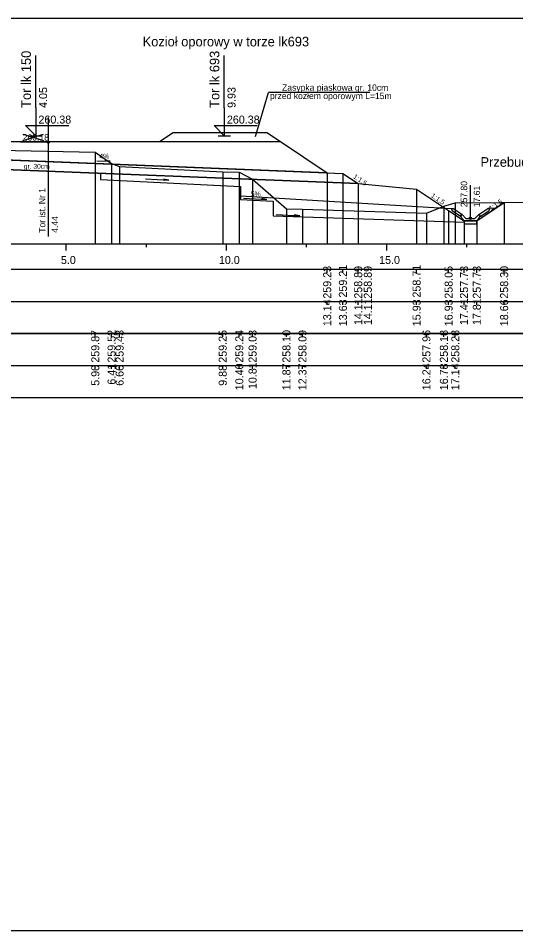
# Model space of a CAD drawing. Extents: x 6516023 to 6560129, y 5513077 to 5529206.
# Drawn here: x 6516768.71 to 6516784.24, y 5514451.16 to 5514479.66 of the extents above; entities that cross this region are included whole.
import ezdxf

# ---------------------------------------------------------------- set-up
doc = ezdxf.new("R2010")
doc.units = 0
for name, color, linetype in [('IR_default', 7, 'Continuous'), ('TOR_PRZEK_P-inne branze', 7, 'Continuous'), ('TOR_PRZEK_P-komponent', 7, 'Continuous'), ('TOR_PRZEK_P-odwodnienie', 7, 'Continuous'), ('TOR_PRZEK_P-opisy', 7, 'Continuous'), ('TOR_PRZEK_P-schodkowanie+wymiana', 7, 'Continuous'), ('TOR_PRZEK_P-tabelka istniejace', 7, 'Continuous'), ('TOR_PRZEK_P-tabelka projektowane', 7, 'Continuous'), ('TOR_PRZEK_P-teren istniejacy', 7, 'Continuous'), ('TOR_PRZEK_P-tory istniejace', 7, 'Continuous'), ('TOR_PRZEK_P-tory projektowane', 7, 'Continuous'), ('TOR_PRZEK_P-uklad odniesienia', 7, 'Continuous'), ('TOR_PRZEK_P-warstwa ochronna I', 7, 'Continuous'), ('TOR_PRZEK_P-warstwa ochronna II', 7, 'Continuous'), ('TOR_PS_T-skarpy projektowane', 7, 'Continuous'), ('TOR_RAMKI-ramka+tabelka 1', 7, 'Continuous')]:
    doc.layers.add(name, color=color, linetype=linetype)

msp = doc.modelspace()

# ---------------------------------------------------------------- linework, layer by layer
at = {"layer": 'IR_default'}
msp.add_lwpolyline([(6516767.513, 5514475.806), (6516769.263, 5514475.806), (6516771.013, 5514475.806), (6516773.394, 5514475.806), (6516776.894, 5514475.806), (6516778.354, 5514474.832), (6516778.844, 5514474.812), (6516779.322, 5514474.493), (6516781.144, 5514474.32), (6516782.143, 5514473.654), (6516782.623, 5514473.334), (6516783.023, 5514473.334), (6516783.773, 5514473.834), (6516783.876, 5514473.903)], dxfattribs=at)
at = {"layer": 'TOR_PRZEK_P-komponent'}
for p, q in [((6516773.124, 5514475.806), (6516773.544, 5514476.086)), ((6516773.544, 5514476.086), (6516776.474, 5514476.086)), ((6516776.474, 5514476.086), (6516776.894, 5514475.806))]:
    msp.add_line(p, q, dxfattribs=at)
for points in [[(6516758.963, 5514475.806), (6516760.713, 5514475.806), (6516759.659, 5514475.806), (6516762.463, 5514475.806), (6516763.463, 5514475.806), (6516765.213, 5514475.806), (6516766.963, 5514475.806), (6516767.513, 5514475.806), (6516769.263, 5514475.806), (6516771.013, 5514475.806), (6516773.394, 5514475.806), (6516776.894, 5514475.806), (6516778.354, 5514474.832), (6516767.238, 5514475.277), (6516757.591, 5514474.891)], [(6516757.013, 5514474.868), (6516767.238, 5514475.277), (6516778.844, 5514474.812), (6516779.322, 5514474.493), (6516767.238, 5514474.977), (6516756.534, 5514474.548)]]:
    msp.add_lwpolyline(points, close=True, dxfattribs=at)
at = {"layer": 'TOR_PRZEK_P-odwodnienie'}
for p, q in [((6516782.823, 5514473.404), (6516782.823, 5514474.448)), ((6516782.514, 5514473.463), (6516782.253, 5514473.637)), ((6516782.558, 5514473.53), (6516782.278, 5514473.717)), ((6516783.088, 5514473.53), (6516783.368, 5514473.717)), ((6516783.132, 5514473.463), (6516783.393, 5514473.637)), ((6516782.525, 5514473.48), (6516782.514, 5514473.463)), ((6516782.516, 5514473.499), (6516782.563, 5514473.523)), ((6516782.558, 5514473.53), (6516782.55, 5514473.517)), ((6516782.683, 5514473.404), (6516782.563, 5514473.523)), ((6516782.633, 5514473.334), (6516783.013, 5514473.334)), ((6516782.683, 5514473.404), (6516782.963, 5514473.404)), ((6516782.963, 5514473.404), (6516783.083, 5514473.523)), ((6516783.083, 5514473.523), (6516783.131, 5514473.499)), ((6516783.088, 5514473.53), (6516783.096, 5514473.517)), ((6516783.121, 5514473.48), (6516783.132, 5514473.463))]:
    msp.add_line(p, q, dxfattribs=at)
for points in [[(6516782.032, 5514473.728), (6516782.278, 5514473.717)], [(6516782.228, 5514473.69), (6516782.278, 5514473.717)], [(6516782.228, 5514473.69), (6516782.253, 5514473.637)], [(6516783.615, 5514473.728), (6516783.368, 5514473.717)], [(6516783.418, 5514473.69), (6516783.368, 5514473.717)], [(6516783.418, 5514473.69), (6516783.393, 5514473.637)], [(6516782.55, 5514473.517), (6516782.515, 5514473.499)], [(6516782.515, 5514473.499), (6516782.525, 5514473.48)], [(6516782.563, 5514473.404), (6516782.516, 5514473.499)], [(6516782.633, 5514473.334), (6516782.563, 5514473.404)], [(6516782.623, 5514473.334), (6516782.623, 5514473.335), (6516782.623, 5514473.334), (6516782.623, 5514473.334), (6516782.623, 5514473.334), (6516782.624, 5514473.334), (6516782.623, 5514473.334), (6516782.624, 5514473.335)], [(6516783.023, 5514473.334), (6516782.623, 5514473.334), (6516782.623, 5514473.234), (6516783.023, 5514473.234), (6516783.023, 5514473.334)], [(6516783.013, 5514473.334), (6516783.083, 5514473.404)], [(6516783.023, 5514473.334), (6516783.023, 5514473.335), (6516783.023, 5514473.334), (6516783.023, 5514473.334), (6516783.023, 5514473.334), (6516783.024, 5514473.334), (6516783.023, 5514473.334), (6516783.024, 5514473.335)], [(6516783.083, 5514473.404), (6516783.131, 5514473.499)], [(6516783.096, 5514473.517), (6516783.131, 5514473.499)], [(6516783.131, 5514473.499), (6516783.121, 5514473.48)]]:
    msp.add_lwpolyline(points, dxfattribs=at)
msp.add_circle((6516782.823, 5514473.404), 0.035, dxfattribs=at)
at = {"layer": 'TOR_PRZEK_P-opisy'}
msp.add_line((6516776.116, 5514475.965), (6516776.526, 5514477.342), dxfattribs=at)
for points in [[(6516779.686, 5514477.342), (6516776.526, 5514477.342)], [(6516771.168, 5514475.207), (6516771.586, 5514475.188), (6516771.418, 5514475.217)]]:
    msp.add_lwpolyline(points, dxfattribs=at)
at = {"layer": 'TOR_PRZEK_P-schodkowanie+wymiana'}
for p, q in [((6516771.28, 5514474.815), (6516771.28, 5514474.62)), ((6516771.28, 5514474.62), (6516775.644, 5514474.401)), ((6516775.644, 5514474.401), (6516775.644, 5514473.995)), ((6516775.644, 5514474.107), (6516782.032, 5514473.728)), ((6516775.644, 5514473.995), (6516776.667, 5514473.944)), ((6516776.667, 5514473.944), (6516776.667, 5514473.485)), ((6516776.667, 5514473.485), (6516782.623, 5514473.284))]:
    msp.add_line(p, q, dxfattribs=at)
at = {"layer": 'TOR_PRZEK_P-tabelka istniejace'}
for p, q in [((6516771.117, 5514469.706), (6516771.117, 5514469.806)), ((6516771.625, 5514469.706), (6516771.625, 5514469.806)), ((6516771.876, 5514469.706), (6516771.876, 5514469.806)), ((6516775.093, 5514469.706), (6516775.093, 5514469.806)), ((6516775.612, 5514469.706), (6516775.612, 5514469.806)), ((6516776.025, 5514469.706), (6516776.025, 5514469.806)), ((6516777.082, 5514469.706), (6516777.082, 5514469.806)), ((6516777.582, 5514469.706), (6516777.582, 5514469.806)), ((6516781.45, 5514469.706), (6516781.45, 5514469.806)), ((6516781.995, 5514469.706), (6516781.995, 5514469.806)), ((6516782.351, 5514469.706), (6516782.351, 5514469.806)), ((6516724.163, 5514468.806), (6516807.963, 5514468.806)), ((6516771.117, 5514468.706), (6516771.117, 5514468.806)), ((6516771.625, 5514468.706), (6516771.625, 5514468.806)), ((6516771.876, 5514468.706), (6516771.876, 5514468.806)), ((6516775.093, 5514468.706), (6516775.093, 5514468.806)), ((6516775.612, 5514468.706), (6516775.612, 5514468.806)), ((6516776.025, 5514468.706), (6516776.025, 5514468.806)), ((6516777.082, 5514468.706), (6516777.082, 5514468.806)), ((6516777.582, 5514468.706), (6516777.582, 5514468.806)), ((6516781.45, 5514468.706), (6516781.45, 5514468.806)), ((6516781.995, 5514468.706), (6516781.995, 5514468.806)), ((6516782.351, 5514468.706), (6516782.351, 5514468.806))]:
    msp.add_line(p, q, dxfattribs=at)
for points in [[(6516771.117, 5514475.474), (6516771.117, 5514472.806), (6516771.117, 5514472.676), (6516771.117, 5514472.606)], [(6516771.625, 5514475.124), (6516771.625, 5514472.806), (6516771.625, 5514472.676), (6516771.625, 5514472.606)], [(6516771.876, 5514475.031), (6516771.876, 5514472.806), (6516771.876, 5514472.676), (6516771.876, 5514472.606)], [(6516775.093, 5514474.86), (6516775.093, 5514472.806), (6516775.093, 5514472.676), (6516775.093, 5514472.606)], [(6516775.612, 5514474.849), (6516775.612, 5514472.806), (6516775.612, 5514472.676), (6516775.612, 5514472.606)], [(6516776.025, 5514474.633), (6516776.025, 5514472.806), (6516776.025, 5514472.676), (6516776.025, 5514472.606)], [(6516782.351, 5514473.889), (6516782.351, 5514472.806), (6516782.351, 5514472.676), (6516782.351, 5514472.606)], [(6516777.082, 5514473.705), (6516777.082, 5514472.806), (6516777.082, 5514472.676), (6516777.082, 5514472.606)], [(6516777.582, 5514473.696), (6516777.582, 5514472.806), (6516777.582, 5514472.676), (6516777.582, 5514472.606)], [(6516781.45, 5514473.571), (6516781.45, 5514472.806), (6516781.45, 5514472.676), (6516781.45, 5514472.606)], [(6516781.995, 5514473.783), (6516781.995, 5514472.806), (6516781.995, 5514472.676), (6516781.995, 5514472.606)]]:
    msp.add_lwpolyline(points, dxfattribs=at)
msp.add_lwpolyline([(6516724.163, 5514469.806), (6516724.163, 5514467.806), (6516807.963, 5514467.806), (6516807.963, 5514469.806)], close=True, dxfattribs=at)
at = {"layer": 'TOR_PRZEK_P-tabelka projektowane'}
for p, q in [((6516778.354, 5514471.706), (6516778.354, 5514471.806)), ((6516778.844, 5514471.706), (6516778.844, 5514471.806)), ((6516779.322, 5514471.706), (6516779.322, 5514471.806)), ((6516781.144, 5514471.706), (6516781.144, 5514471.806)), ((6516782.143, 5514471.706), (6516782.143, 5514471.806)), ((6516782.623, 5514471.706), (6516782.623, 5514471.806)), ((6516783.023, 5514471.706), (6516783.023, 5514471.806)), ((6516783.876, 5514471.706), (6516783.876, 5514471.806)), ((6516724.163, 5514470.806), (6516807.963, 5514470.806)), ((6516778.354, 5514470.706), (6516778.354, 5514470.806)), ((6516778.844, 5514470.706), (6516778.844, 5514470.806)), ((6516779.322, 5514470.706), (6516779.322, 5514470.806)), ((6516781.144, 5514470.706), (6516781.144, 5514470.806)), ((6516782.143, 5514470.706), (6516782.143, 5514470.806)), ((6516782.623, 5514470.706), (6516782.623, 5514470.806)), ((6516783.023, 5514470.706), (6516783.023, 5514470.806)), ((6516783.876, 5514470.706), (6516783.876, 5514470.806))]:
    msp.add_line(p, q, dxfattribs=at)
for points in [[(6516778.354, 5514474.832), (6516778.354, 5514472.806), (6516778.354, 5514472.676), (6516778.354, 5514472.606)], [(6516778.844, 5514474.812), (6516778.844, 5514472.806), (6516778.844, 5514472.676), (6516778.844, 5514472.606)], [(6516779.322, 5514474.493), (6516779.322, 5514472.806), (6516779.322, 5514472.676), (6516779.322, 5514472.606)], [(6516781.144, 5514474.32), (6516781.144, 5514472.806), (6516781.144, 5514472.676), (6516781.144, 5514472.606)], [(6516783.876, 5514473.903), (6516783.876, 5514472.806), (6516783.876, 5514472.676), (6516783.876, 5514472.606)], [(6516782.143, 5514473.654), (6516782.143, 5514472.806), (6516782.143, 5514472.676), (6516782.143, 5514472.606)], [(6516782.623, 5514473.334), (6516782.623, 5514472.806), (6516782.623, 5514472.676), (6516782.623, 5514472.606)], [(6516783.023, 5514473.334), (6516783.023, 5514472.806), (6516783.023, 5514472.676), (6516783.023, 5514472.606)]]:
    msp.add_lwpolyline(points, dxfattribs=at)
msp.add_lwpolyline([(6516724.163, 5514471.806), (6516724.163, 5514469.806), (6516807.963, 5514469.806), (6516807.963, 5514471.806)], close=True, dxfattribs=at)
at = {"layer": 'TOR_PRZEK_P-teren istniejacy'}
msp.add_lwpolyline([(6516753.147, 5514474.829), (6516754.321, 5514475.501), (6516757.131, 5514475.602), (6516757.753, 5514475.622), (6516757.93, 5514475.545), (6516758.637, 5514475.21), (6516759.025, 5514475.218), (6516759.136, 5514475.223), (6516759.339, 5514475.339), (6516760.007, 5514475.739), (6516762.111, 5514475.664), (6516771.117, 5514475.474), (6516771.625, 5514475.124), (6516771.876, 5514475.031), (6516775.093, 5514474.86), (6516775.612, 5514474.849), (6516776.025, 5514474.633), (6516777.082, 5514473.705), (6516777.582, 5514473.696), (6516781.45, 5514473.571), (6516781.995, 5514473.783), (6516782.171, 5514473.835), (6516782.351, 5514473.889), (6516785.19, 5514473.915)], dxfattribs=at)
at = {"layer": 'TOR_PRZEK_P-tory istniejace'}
for p, q in [((6516769.651, 5514476.561), (6516769.651, 5514472.841)), ((6516768.852, 5514475.833), (6516769.504, 5514476.036)), ((6516768.852, 5514476.036), (6516769.504, 5514475.833)), ((6516769.652, 5514475.786), (6516768.786, 5514475.786))]:
    msp.add_line(p, q, dxfattribs=at)
msp.add_circle((6516769.652, 5514475.786), 0.035, dxfattribs=at)
at = {"layer": 'TOR_PRZEK_P-tory projektowane'}
for p, q in [((6516769.263, 5514476.864), (6516769.263, 5514478.496)), ((6516775.144, 5514476.863), (6516775.144, 5514478.495)), ((6516769.263, 5514476.864), (6516769.263, 5514475.986)), ((6516775.144, 5514476.863), (6516775.144, 5514475.986)), ((6516769.263, 5514475.986), (6516768.944, 5514476.305)), ((6516768.944, 5514476.305), (6516770.288, 5514476.305)), ((6516775.144, 5514475.986), (6516774.824, 5514476.305)), ((6516774.824, 5514476.305), (6516776.169, 5514476.305)), ((6516769.071, 5514475.986), (6516769.455, 5514475.986)), ((6516774.952, 5514475.986), (6516775.335, 5514475.986))]:
    msp.add_line(p, q, dxfattribs=at)
at = {"layer": 'TOR_PRZEK_P-uklad odniesienia'}
for p, q in [((6516727.963, 5514472.606), (6516807.963, 5514472.606)), ((6516770.213, 5514472.406), (6516770.213, 5514472.606)), ((6516772.713, 5514472.506), (6516772.713, 5514472.606)), ((6516775.213, 5514472.406), (6516775.213, 5514472.606)), ((6516777.713, 5514472.506), (6516777.713, 5514472.606)), ((6516780.213, 5514472.406), (6516780.213, 5514472.606)), ((6516782.713, 5514472.506), (6516782.713, 5514472.606))]:
    msp.add_line(p, q, dxfattribs=at)
at = {"layer": 'TOR_PRZEK_P-warstwa ochronna I'}
msp.add_lwpolyline([(6516756.534, 5514474.548), (6516767.238, 5514474.977), (6516779.322, 5514474.493)], dxfattribs=at)
at = {"layer": 'TOR_PRZEK_P-warstwa ochronna II'}
msp.add_lwpolyline([(6516747.425, 5514474.255), (6516748.134, 5514474.269), (6516749.264, 5514473.516), (6516749.664, 5514473.516), (6516750.069, 5514473.786), (6516750.713, 5514474.216), (6516756.534, 5514474.548), (6516757.013, 5514474.868), (6516757.591, 5514474.891), (6516765.963, 5514475.226), (6516767.238, 5514475.277), (6516768.513, 5514475.226), (6516778.354, 5514474.832), (6516778.844, 5514474.812), (6516779.322, 5514474.493), (6516781.144, 5514474.32), (6516782.143, 5514473.654), (6516782.623, 5514473.334), (6516783.023, 5514473.334), (6516783.876, 5514473.903)], dxfattribs=at)
at = {"layer": 'TOR_PS_T-skarpy projektowane'}
for points in [[(6516772.679, 5514474.639), (6516773.414, 5514474.6), (6516773.241, 5514474.63)], [(6516775.737, 5514474.04), (6516776.472, 5514474), (6516776.3, 5514474.031)], [(6516776.76, 5514473.529), (6516777.495, 5514473.49), (6516777.322, 5514473.52)]]:
    msp.add_lwpolyline(points, dxfattribs=at)
at = {"layer": 'TOR_RAMKI-ramka+tabelka 1'}
msp.add_lwpolyline([(6516634.513, 5514479.656), (6516882.013, 5514479.656), (6516882.013, 5514451.156), (6516634.513, 5514451.156)], close=True, dxfattribs=at)

# ---------------------------------------------------------------- texts
at = {"layer": 'TOR_PRZEK_P-inne branze'}
msp.add_text('Przebudowa i budowa układu drogowego', height=0.3, dxfattribs=at).set_placement((6516783.138, 5514475.018))
at = {"layer": 'TOR_PRZEK_P-odwodnienie'}
for s, p in [('257.80', (6516782.723, 5514473.754)), ('17.61', (6516783.123, 5514473.754))]:
    msp.add_text(s, height=0.2, rotation=90, dxfattribs=at).set_placement(p)
at = {"layer": 'TOR_PRZEK_P-opisy'}
for s, height, rotation, p in [('Zasypka piaskowa gr. 10cm', 0.2, 359.9489, (6516776.945, 5514477.392)), ('przed kozłem oporowym L=15m', 0.2, 359.9489, (6516776.567, 5514477.133)), ('4%', 0.15, 359.8485, (6516771.247, 5514475.273)), ('1:1,5', 0.15, 325.9299, (6516779.151, 5514474.676)), ('1:1,5', 0.15, 325.9299, (6516781.579, 5514474.081)), ('1:1,5', 0.15, 34.0701, (6516783.461, 5514473.641))]:
    msp.add_text(s, height=height, rotation=rotation, dxfattribs=at).set_placement(p)
at = {"layer": 'TOR_PRZEK_P-tabelka istniejace'}
for s, p in [('259.87', (6516771.242, 5514468.898)), ('259.52', (6516771.75, 5514468.9)), ('259.43', (6516772.001, 5514468.898)), ('259.25', (6516775.218, 5514468.897)), ('259.24', (6516775.737, 5514468.899)), ('259.03', (6516776.15, 5514468.898)), ('258.10', (6516777.207, 5514468.898)), ('258.09', (6516777.707, 5514468.898)), ('257.96', (6516781.575, 5514468.898)), ('258.18', (6516782.12, 5514468.898)), ('258.28', (6516782.476, 5514468.898)), ('5.90', (6516771.242, 5514468.178)), ('6.41', (6516771.75, 5514468.212)), ('6.66', (6516772.001, 5514468.177)), ('9.88', (6516775.218, 5514468.177)), ('10.40', (6516775.737, 5514468.038)), ('10.81', (6516776.15, 5514468.073)), ('11.87', (6516777.207, 5514468.038)), ('12.37', (6516777.707, 5514468.038)), ('16.24', (6516781.575, 5514468.039)), ('16.78', (6516782.12, 5514468.038)), ('17.14', (6516782.476, 5514468.039))]:
    msp.add_text(s, height=0.25, rotation=90, dxfattribs=at).set_placement(p)
at = {"layer": 'TOR_PRZEK_P-tabelka projektowane'}
for s, p in [('259.23', (6516778.479, 5514470.898)), ('259.21', (6516778.969, 5514470.933)), ('258.89', (6516779.447, 5514470.898)), ('258.89', (6516779.747, 5514470.898)), ('258.71', (6516781.269, 5514470.933)), ('258.05', (6516782.268, 5514470.897)), ('257.73', (6516782.748, 5514470.898)), ('257.73', (6516783.148, 5514470.898)), ('258.30', (6516784.001, 5514470.898)), ('13.14', (6516778.479, 5514470.039)), ('13.63', (6516778.969, 5514470.038)), ('14.11', (6516779.447, 5514470.073)), ('14.11', (6516779.747, 5514470.073)), ('15.93', (6516781.269, 5514470.038)), ('16.93', (6516782.268, 5514470.038)), ('17.41', (6516782.748, 5514470.073)), ('17.81', (6516783.148, 5514470.073)), ('18.66', (6516784.001, 5514470.038))]:
    msp.add_text(s, height=0.25, rotation=90, dxfattribs=at).set_placement(p)
at = {"layer": 'TOR_PRZEK_P-tory istniejace'}
msp.add_text('260.18', height=0.2, dxfattribs=at).set_placement((6516768.852, 5514475.836))
for s, rotation, p in [('Tor ist. Nr 1', 90.0511, (6516769.558, 5514472.956)), ('4.44', 90, (6516769.952, 5514472.956))]:
    msp.add_text(s, height=0.2, rotation=rotation, dxfattribs=at).set_placement(p)
at = {"layer": 'TOR_PRZEK_P-tory projektowane'}
for s, height, rotation, p in [('Kozioł oporowy w torze lk693', 0.3, 360, (6516772.594, 5514478.777)), ('Tor lk 150', 0.3, 90, (6516769.108, 5514476.858)), ('Tor lk 693', 0.3, 90, (6516774.989, 5514476.857)), ('4.05', 0.25, 90, (6516769.613, 5514476.856)), ('9.93', 0.25, 90, (6516775.494, 5514476.856))]:
    msp.add_text(s, height=height, rotation=rotation, dxfattribs=at).set_placement(p)
for p in [(6516769.343, 5514476.366), (6516775.224, 5514476.366)]:
    msp.add_text('260.38', height=0.25, dxfattribs=at).set_placement(p)
at = {"layer": 'TOR_PRZEK_P-uklad odniesienia'}
for s, p in [('5.0', (6516770.044, 5514471.981)), ('10.0', (6516774.974, 5514471.981)), ('15.0', (6516779.974, 5514471.981))]:
    msp.add_text(s, height=0.25, dxfattribs=at).set_placement(p)
at = {"layer": 'TOR_PRZEK_P-warstwa ochronna I'}
msp.add_text('gr. 30cm', height=0.15, dxfattribs=at).set_placement((6516768.887, 5514474.958))
at = {"layer": 'TOR_PS_T-skarpy projektowane'}
msp.add_text('5%', height=0.1545, dxfattribs=at).set_placement((6516775.969, 5514474.091))

doc.saveas('drawing.dxf')
